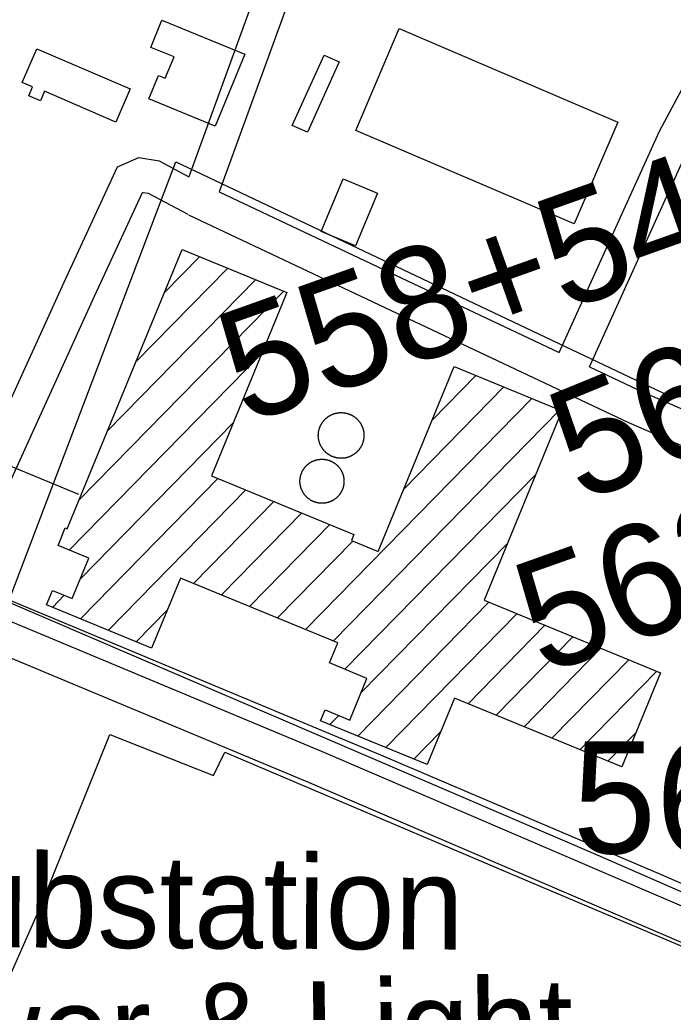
# Model space of a CAD drawing. Extents: x 3625074 to 3663148, y 511451 to 537151.
# Drawn here: x 3655911 to 3656494, y 528195 to 529080 of the extents above; entities that cross this region are included whole.
import ezdxf

# ---------------------------------------------------------------- set-up
doc = ezdxf.new("R2010")
doc.units = 0
for name, color, linetype in [('V-BLDG-IDEN', 7, 'Continuous'), ('V-BLDG-OTLN', 7, 'Continuous'), ('V-DOMW-TANK', 7, 'Continuous'), ('V-RAIL-TRAK', 7, 'Continuous'), ('V-ROAD-CNTR', 7, 'Continuous'), ('V-SITE-OTLN', 7, 'Continuous'), ('V-SITE-OTLN-IDEN', 7, 'Continuous'), ('V-SURV-IDEN', 7, 'Continuous')]:
    doc.layers.add(name, color=color, linetype=linetype)

msp = doc.modelspace()

# ---------------------------------------------------------------- linework, layer by layer
at = {"layer": 'V-BLDG-OTLN'}
for p, q in [((3656040.09, 528836.15), (3656071.85, 528868.55)), ((3656014.8, 528774.63), (3656096.8, 528858.29)), ((3655989.51, 528713.1), (3656121.75, 528848.03)), ((3655964.21, 528651.58), (3656146.7, 528837.77)), ((3655955.37, 528606.84), (3656127.25, 528782.21)), ((3656279.06, 528722.8), (3656318.08, 528762.61)), ((3656253.76, 528661.28), (3656343.03, 528752.35)), ((3656166.03, 528536.05), (3656367.98, 528742.1)), ((3656190.98, 528525.79), (3656392.93, 528731.84)), ((3655965.06, 528581.02), (3656101.96, 528720.69)), ((3655965.26, 528545.5), (3656088.02, 528670.75)), ((3656201.23, 528500.53), (3656371.59, 528674.35)), ((3655990.21, 528535.25), (3656112.97, 528660.5)), ((3656066.22, 528577.08), (3656137.92, 528650.24)), ((3656091.18, 528566.83), (3656162.87, 528639.98)), ((3656116.13, 528556.57), (3656187.83, 528629.72)), ((3656141.08, 528546.31), (3656208.34, 528614.93)), ((3656215.63, 528479.51), (3656346.3, 528612.83)), ((3655940.31, 528555.76), (3655950.82, 528566.49)), ((3656212.86, 528440.97), (3656329.8, 528560.28)), ((3656015.16, 528524.99), (3656042.8, 528553.19)), ((3656237.81, 528430.71), (3656354.75, 528550.02)), ((3656311.17, 528469.84), (3656379.7, 528539.76)), ((3656336.12, 528459.58), (3656404.65, 528529.5)), ((3656361.07, 528449.33), (3656429.6, 528519.24)), ((3656386.03, 528439.07), (3656454.55, 528508.98)), ((3656410.98, 528428.81), (3656479.5, 528498.73)), ((3656187.91, 528451.23), (3656195.77, 528459.25)), ((3656262.76, 528420.45), (3656286.59, 528444.77)), ((3656435.93, 528418.55), (3656460.81, 528443.94))]:
    msp.add_line(p, q, dxfattribs=at)
for points in [[(3656112.05, 529048.97), (3656085.6, 528984.87), (3656026.5, 529009.26), (3656035.09, 529030.05), (3656041.08, 529027.58), (3656048.94, 529046.61), (3656028.09, 529055.21), (3656038.11, 529079.48)], [(3656405.83, 528897.72), (3656210.93, 528981.07), (3656249.75, 529071.86), (3656444.65, 528988.47)], [(3655926.38, 529053.97), (3656009.62, 529018.06), (3655996.9, 528988.55), (3655933.34, 529015.97), (3655929.73, 529007.6), (3655919.34, 529012.08), (3655922.72, 529019.91), (3655913.41, 529023.93)], [(3656196.23, 529042.23), (3656167.8, 528979.48), (3656154.3, 528985.59), (3656182.73, 529048.34)], [(3656230.31, 528925.18), (3656210.66, 528878.27), (3656180.21, 528891.03), (3656199.87, 528937.94)], [(3655953.66, 528625.91), (3656056.08, 528875.03), (3656149.6, 528836.58), (3656082.38, 528673.07), (3656209.35, 528620.87), (3656207.12, 528615.44), (3656230.9, 528605.66), (3656298.7, 528770.58), (3656394.9, 528731.03), (3656325.43, 528562.07), (3656482.78, 528497.38), (3656448.28, 528413.47), (3656298.96, 528474.86), (3656274.6, 528415.59), (3656179.66, 528454.62), (3656183.62, 528464.25), (3656205.63, 528455.2), (3656220.94, 528492.43), (3656187.43, 528506.2), (3656194.84, 528524.21), (3656054.59, 528581.87), (3656028.89, 528519.34), (3655935.16, 528557.88), (3655940.45, 528570.75), (3655957.89, 528563.58), (3655972.74, 528599.7), (3655945.38, 528610.95), (3655951.84, 528626.65)]]:
    msp.add_lwpolyline(points, close=True, dxfattribs=at)
at = {"layer": 'V-DOMW-TANK'}
for points in [[(3656178.19, 528704.07), (3656178.11, 528704.42), (3656178.03, 528704.76), (3656177.96, 528705.11), (3656177.89, 528705.46), (3656177.83, 528705.81), (3656177.78, 528706.16), (3656177.73, 528706.51), (3656177.69, 528706.87), (3656177.65, 528707.22), (3656177.62, 528707.57), (3656177.6, 528707.93), (3656177.59, 528708.28), (3656177.58, 528708.64), (3656177.57, 528709), (3656177.57, 528709.35), (3656177.58, 528709.7), (3656177.6, 528710.06), (3656177.61, 528710.41), (3656177.64, 528710.77), (3656177.67, 528711.12), (3656177.71, 528711.47), (3656177.76, 528711.83), (3656177.81, 528712.18), (3656177.87, 528712.53), (3656177.93, 528712.88), (3656178, 528713.23), (3656178.08, 528713.57), (3656178.16, 528713.92), (3656178.25, 528714.27), (3656178.34, 528714.61), (3656178.44, 528714.95), (3656178.55, 528715.29), (3656178.66, 528715.62), (3656178.77, 528715.96), (3656178.9, 528716.29), (3656179.03, 528716.62), (3656179.17, 528716.95), (3656179.3, 528717.28), (3656179.45, 528717.6), (3656179.6, 528717.93), (3656179.76, 528718.24), (3656179.92, 528718.56), (3656180.09, 528718.87), (3656180.27, 528719.18), (3656180.45, 528719.49), (3656180.63, 528719.79), (3656180.82, 528720.09), (3656181.01, 528720.39), (3656181.21, 528720.69), (3656181.42, 528720.97), (3656181.63, 528721.26), (3656181.85, 528721.54), (3656182.07, 528721.82), (3656182.29, 528722.09), (3656182.52, 528722.37), (3656182.76, 528722.63), (3656183, 528722.9), (3656183.24, 528723.15), (3656183.49, 528723.41), (3656183.74, 528723.66), (3656184, 528723.9), (3656184.26, 528724.15), (3656184.52, 528724.38), (3656184.79, 528724.61), (3656185.07, 528724.84), (3656185.35, 528725.06), (3656185.63, 528725.28), (3656185.91, 528725.49), (3656186.2, 528725.7), (3656186.49, 528725.9), (3656186.79, 528726.1), (3656187.09, 528726.29), (3656187.39, 528726.48), (3656187.7, 528726.66), (3656188, 528726.83), (3656188.31, 528727), (3656188.63, 528727.17), (3656188.95, 528727.33), (3656189.27, 528727.48), (3656189.59, 528727.63), (3656189.92, 528727.77), (3656190.24, 528727.91), (3656190.57, 528728.04), (3656190.91, 528728.17), (3656191.24, 528728.29), (3656191.58, 528728.4), (3656191.92, 528728.51), (3656192.26, 528728.61), (3656192.6, 528728.71), (3656192.95, 528728.8), (3656193.29, 528728.88), (3656193.64, 528728.96), (3656193.98, 528729.03), (3656194.33, 528729.1), (3656194.68, 528729.16), (3656195.03, 528729.21), (3656195.39, 528729.26), (3656195.74, 528729.3), (3656196.09, 528729.33), (3656196.45, 528729.36)], [(3656196.45, 528729.36), (3656196.8, 528729.39), (3656197.16, 528729.4), (3656197.51, 528729.42), (3656197.87, 528729.42), (3656198.22, 528729.42), (3656198.58, 528729.41), (3656198.93, 528729.39), (3656199.29, 528729.37), (3656199.64, 528729.35), (3656200, 528729.31), (3656200.35, 528729.27), (3656200.7, 528729.23), (3656201.05, 528729.18), (3656201.4, 528729.12), (3656201.75, 528729.06), (3656202.1, 528728.99), (3656202.45, 528728.91), (3656202.79, 528728.83), (3656203.14, 528728.74), (3656203.48, 528728.65), (3656203.82, 528728.55), (3656204.16, 528728.44), (3656204.5, 528728.33), (3656204.83, 528728.21), (3656205.17, 528728.09), (3656205.5, 528727.96), (3656205.83, 528727.82), (3656206.15, 528727.68), (3656206.48, 528727.54), (3656206.8, 528727.39), (3656207.12, 528727.23), (3656207.43, 528727.07), (3656207.75, 528726.9), (3656208.06, 528726.72), (3656208.36, 528726.54), (3656208.67, 528726.36), (3656208.97, 528726.17), (3656209.26, 528725.97), (3656209.56, 528725.77), (3656209.85, 528725.57), (3656210.13, 528725.36), (3656210.42, 528725.14), (3656210.69, 528724.92), (3656210.97, 528724.7), (3656211.24, 528724.47), (3656211.51, 528724.23), (3656211.77, 528723.99), (3656212.03, 528723.75), (3656212.28, 528723.5), (3656212.53, 528723.25), (3656212.78, 528722.99), (3656213.02, 528722.73), (3656213.26, 528722.46), (3656213.49, 528722.19), (3656213.71, 528721.92), (3656213.94, 528721.64), (3656214.15, 528721.36), (3656214.37, 528721.08), (3656214.57, 528720.79), (3656214.77, 528720.5), (3656214.97, 528720.2), (3656215.16, 528719.9), (3656215.35, 528719.6), (3656215.53, 528719.29), (3656215.71, 528718.99), (3656215.88, 528718.67), (3656216.04, 528718.36), (3656216.2, 528718.04), (3656216.36, 528717.72), (3656216.51, 528717.4), (3656216.65, 528717.07), (3656216.78, 528716.74), (3656216.92, 528716.41), (3656217.04, 528716.08), (3656217.16, 528715.75), (3656217.28, 528715.41), (3656217.38, 528715.07), (3656217.48, 528714.73), (3656217.58, 528714.39), (3656217.67, 528714.04), (3656217.75, 528713.7), (3656217.83, 528713.35), (3656217.9, 528713.01), (3656217.97, 528712.66), (3656218.03, 528712.3), (3656218.08, 528711.95), (3656218.13, 528711.6), (3656218.17, 528711.25), (3656218.21, 528710.9), (3656218.24, 528710.54), (3656218.26, 528710.19), (3656218.28, 528709.83), (3656218.29, 528709.48), (3656218.29, 528709.12), (3656218.29, 528708.77), (3656218.28, 528708.41), (3656218.27, 528708.06), (3656218.25, 528707.7), (3656218.22, 528707.35), (3656218.19, 528706.99)], [(3656206.27, 528690.48), (3656205.94, 528690.34), (3656205.62, 528690.2), (3656205.29, 528690.07), (3656204.96, 528689.95), (3656204.62, 528689.83), (3656204.28, 528689.71), (3656203.95, 528689.61), (3656203.6, 528689.5), (3656203.26, 528689.41), (3656202.92, 528689.32), (3656202.57, 528689.23), (3656202.23, 528689.16), (3656201.88, 528689.08), (3656201.53, 528689.02), (3656201.18, 528688.95), (3656200.83, 528688.9), (3656200.48, 528688.86), (3656200.12, 528688.82), (3656199.77, 528688.78), (3656199.41, 528688.75), (3656199.06, 528688.73), (3656198.71, 528688.71), (3656198.35, 528688.7), (3656198, 528688.7), (3656197.64, 528688.7), (3656197.29, 528688.71), (3656196.93, 528688.72), (3656196.58, 528688.74), (3656196.22, 528688.77), (3656195.87, 528688.8), (3656195.51, 528688.84), (3656195.16, 528688.89), (3656194.81, 528688.94), (3656194.46, 528688.99), (3656194.11, 528689.06), (3656193.76, 528689.13), (3656193.41, 528689.2), (3656193.07, 528689.29), (3656192.72, 528689.37), (3656192.38, 528689.47), (3656192.04, 528689.57), (3656191.7, 528689.67), (3656191.36, 528689.79), (3656191.03, 528689.9), (3656190.7, 528690.03), (3656190.36, 528690.15), (3656190.04, 528690.29), (3656189.71, 528690.43), (3656189.38, 528690.58), (3656189.06, 528690.73), (3656188.75, 528690.89), (3656188.43, 528691.05), (3656188.12, 528691.22), (3656187.81, 528691.39), (3656187.5, 528691.57), (3656187.2, 528691.76), (3656186.9, 528691.95), (3656186.6, 528692.14), (3656186.31, 528692.34), (3656186.02, 528692.55), (3656185.73, 528692.76), (3656185.45, 528692.97), (3656185.17, 528693.19), (3656184.89, 528693.42), (3656184.62, 528693.65), (3656184.35, 528693.88), (3656184.09, 528694.12), (3656183.83, 528694.37), (3656183.58, 528694.61), (3656183.33, 528694.87), (3656183.08, 528695.12), (3656182.84, 528695.39), (3656182.61, 528695.65), (3656182.38, 528695.92), (3656182.15, 528696.19), (3656181.93, 528696.47), (3656181.71, 528696.75), (3656181.5, 528697.04), (3656181.29, 528697.33), (3656181.09, 528697.62), (3656180.89, 528697.91), (3656180.7, 528698.21), (3656180.51, 528698.52), (3656180.33, 528698.82), (3656180.15, 528699.13), (3656179.98, 528699.44), (3656179.82, 528699.76), (3656179.66, 528700.07), (3656179.5, 528700.39), (3656179.36, 528700.72), (3656179.21, 528701.04), (3656179.08, 528701.37), (3656178.95, 528701.7), (3656178.82, 528702.03), (3656178.7, 528702.37), (3656178.59, 528702.7), (3656178.48, 528703.04), (3656178.38, 528703.38), (3656178.28, 528703.73), (3656178.19, 528704.07)], [(3656218.19, 528706.99), (3656218.15, 528706.64), (3656218.1, 528706.29), (3656218.05, 528705.94), (3656218, 528705.58), (3656217.93, 528705.24), (3656217.86, 528704.89), (3656217.79, 528704.54), (3656217.7, 528704.2), (3656217.61, 528703.85), (3656217.52, 528703.51), (3656217.42, 528703.17), (3656217.31, 528702.83), (3656217.2, 528702.49), (3656217.08, 528702.15), (3656216.96, 528701.82), (3656216.83, 528701.49), (3656216.7, 528701.16), (3656216.56, 528700.83), (3656216.41, 528700.51), (3656216.26, 528700.19), (3656216.1, 528699.87), (3656215.94, 528699.56), (3656215.77, 528699.24), (3656215.6, 528698.93), (3656215.42, 528698.62), (3656215.23, 528698.32), (3656215.04, 528698.02), (3656214.85, 528697.72), (3656214.65, 528697.43), (3656214.44, 528697.14), (3656214.23, 528696.86), (3656214.02, 528696.57), (3656213.79, 528696.29), (3656213.57, 528696.02), (3656213.34, 528695.75), (3656213.1, 528695.48), (3656212.87, 528695.22), (3656212.62, 528694.96), (3656212.37, 528694.7), (3656212.12, 528694.45), (3656211.86, 528694.21), (3656211.6, 528693.97), (3656211.34, 528693.73), (3656211.07, 528693.5), (3656210.79, 528693.27), (3656210.52, 528693.05), (3656210.23, 528692.83), (3656209.95, 528692.62), (3656209.66, 528692.41), (3656209.37, 528692.21), (3656209.07, 528692.02), (3656208.77, 528691.82), (3656208.47, 528691.64), (3656208.17, 528691.46), (3656207.86, 528691.28), (3656207.55, 528691.11), (3656207.23, 528690.95), (3656206.92, 528690.79), (3656206.59, 528690.63), (3656206.27, 528690.48)], [(3656162.12, 528674.26), (3656162.23, 528674.58), (3656162.35, 528674.91), (3656162.46, 528675.23), (3656162.59, 528675.55), (3656162.72, 528675.87), (3656162.86, 528676.18), (3656163, 528676.49), (3656163.15, 528676.8), (3656163.3, 528677.11), (3656163.46, 528677.41), (3656163.62, 528677.71), (3656163.79, 528678.01), (3656163.96, 528678.31), (3656164.14, 528678.6), (3656164.33, 528678.89), (3656164.51, 528679.18), (3656164.71, 528679.46), (3656164.91, 528679.74), (3656165.11, 528680.02), (3656165.32, 528680.29), (3656165.53, 528680.56), (3656165.75, 528680.82), (3656165.97, 528681.08), (3656166.2, 528681.34), (3656166.43, 528681.59), (3656166.67, 528681.84), (3656166.91, 528682.09), (3656167.15, 528682.33), (3656167.4, 528682.57), (3656167.65, 528682.8), (3656167.91, 528683.03), (3656168.17, 528683.25), (3656168.43, 528683.47), (3656168.7, 528683.68), (3656168.97, 528683.89), (3656169.25, 528684.1), (3656169.53, 528684.3), (3656169.81, 528684.49), (3656170.09, 528684.68), (3656170.38, 528684.86), (3656170.68, 528685.04), (3656170.97, 528685.22), (3656171.27, 528685.39), (3656171.57, 528685.55), (3656171.87, 528685.71), (3656172.18, 528685.86), (3656172.49, 528686.01), (3656172.8, 528686.16), (3656173.12, 528686.29), (3656173.43, 528686.42), (3656173.75, 528686.55), (3656174.07, 528686.67), (3656174.4, 528686.79), (3656174.72, 528686.89), (3656175.05, 528687), (3656175.38, 528687.1), (3656175.71, 528687.19), (3656176.04, 528687.28), (3656176.37, 528687.35), (3656176.71, 528687.43), (3656177.04, 528687.5), (3656177.38, 528687.56), (3656177.72, 528687.62), (3656178.06, 528687.67), (3656178.4, 528687.71), (3656178.74, 528687.76), (3656179.08, 528687.79), (3656179.42, 528687.82), (3656179.77, 528687.84), (3656180.11, 528687.85), (3656180.45, 528687.86), (3656180.79, 528687.87), (3656181.14, 528687.86), (3656181.48, 528687.85), (3656181.82, 528687.84), (3656182.16, 528687.82), (3656182.5, 528687.8), (3656182.85, 528687.76), (3656183.19, 528687.72), (3656183.53, 528687.68), (3656183.87, 528687.63), (3656184.21, 528687.57), (3656184.54, 528687.51), (3656184.88, 528687.44), (3656185.21, 528687.37), (3656185.55, 528687.29), (3656185.88, 528687.2), (3656186.21, 528687.11), (3656186.54, 528687.02), (3656186.87, 528686.92), (3656187.19, 528686.81), (3656187.52, 528686.69), (3656187.84, 528686.57), (3656188.16, 528686.45), (3656188.48, 528686.32), (3656188.79, 528686.18), (3656189.1, 528686.04), (3656189.41, 528685.89), (3656189.72, 528685.74), (3656190.02, 528685.58)], [(3656190.02, 528685.58), (3656190.32, 528685.42), (3656190.62, 528685.25), (3656190.92, 528685.07), (3656191.21, 528684.9), (3656191.5, 528684.71), (3656191.79, 528684.53), (3656192.07, 528684.33), (3656192.35, 528684.13), (3656192.63, 528683.93), (3656192.9, 528683.72), (3656193.17, 528683.51), (3656193.43, 528683.29), (3656193.69, 528683.07), (3656193.95, 528682.84), (3656194.2, 528682.61), (3656194.45, 528682.37), (3656194.7, 528682.13), (3656194.94, 528681.89), (3656195.18, 528681.64), (3656195.41, 528681.39), (3656195.64, 528681.13), (3656195.86, 528680.87), (3656196.08, 528680.6), (3656196.29, 528680.34), (3656196.5, 528680.07), (3656196.71, 528679.79), (3656196.9, 528679.51), (3656197.1, 528679.23), (3656197.29, 528678.94), (3656197.47, 528678.66), (3656197.65, 528678.36), (3656197.83, 528678.07), (3656198, 528677.77), (3656198.16, 528677.47), (3656198.32, 528677.16), (3656198.47, 528676.86), (3656198.62, 528676.55), (3656198.76, 528676.24), (3656198.9, 528675.92), (3656199.03, 528675.6), (3656199.16, 528675.29), (3656199.28, 528674.97), (3656199.4, 528674.64), (3656199.5, 528674.32), (3656199.61, 528673.99), (3656199.71, 528673.66), (3656199.8, 528673.33), (3656199.89, 528673), (3656199.97, 528672.67), (3656200.04, 528672.33), (3656200.11, 528671.99), (3656200.17, 528671.66), (3656200.23, 528671.32), (3656200.28, 528670.98), (3656200.33, 528670.64), (3656200.37, 528670.3), (3656200.4, 528669.96), (3656200.43, 528669.62), (3656200.45, 528669.28), (3656200.46, 528668.93), (3656200.47, 528668.59), (3656200.48, 528668.25), (3656200.47, 528667.9), (3656200.47, 528667.56), (3656200.45, 528667.21), (3656200.43, 528666.88), (3656200.4, 528666.53), (3656200.37, 528666.19), (3656200.33, 528665.85), (3656200.29, 528665.51), (3656200.24, 528665.17), (3656200.18, 528664.83), (3656200.12, 528664.49), (3656200.05, 528664.16), (3656199.98, 528663.82), (3656199.9, 528663.49), (3656199.81, 528663.16), (3656199.72, 528662.83), (3656199.63, 528662.5), (3656199.52, 528662.17), (3656199.42, 528661.85), (3656199.3, 528661.52), (3656199.18, 528661.2), (3656199.06, 528660.88), (3656198.93, 528660.57), (3656198.79, 528660.25), (3656198.65, 528659.94), (3656198.5, 528659.63), (3656198.35, 528659.32), (3656198.19, 528659.02), (3656198.03, 528658.72), (3656197.86, 528658.42), (3656197.69, 528658.12), (3656197.5, 528657.83), (3656197.32, 528657.54), (3656197.13, 528657.25), (3656196.94, 528656.97), (3656196.74, 528656.69), (3656196.54, 528656.41), (3656196.33, 528656.14)], [(3656178.12, 528648.75), (3656177.78, 528648.8), (3656177.44, 528648.86), (3656177.11, 528648.92), (3656176.77, 528648.99), (3656176.44, 528649.06), (3656176.1, 528649.14), (3656175.77, 528649.22), (3656175.44, 528649.32), (3656175.11, 528649.41), (3656174.78, 528649.52), (3656174.46, 528649.62), (3656174.13, 528649.74), (3656173.81, 528649.86), (3656173.49, 528649.98), (3656173.17, 528650.11), (3656172.86, 528650.25), (3656172.54, 528650.39), (3656172.24, 528650.54), (3656171.93, 528650.69), (3656171.63, 528650.85), (3656171.32, 528651.01), (3656171.02, 528651.18), (3656170.73, 528651.35), (3656170.44, 528651.53), (3656170.15, 528651.72), (3656169.86, 528651.91), (3656169.58, 528652.1), (3656169.3, 528652.3), (3656169.02, 528652.5), (3656168.75, 528652.71), (3656168.48, 528652.92), (3656168.22, 528653.14), (3656167.96, 528653.36), (3656167.7, 528653.59), (3656167.44, 528653.82), (3656167.2, 528654.06), (3656166.95, 528654.3), (3656166.71, 528654.54), (3656166.47, 528654.79), (3656166.24, 528655.04), (3656166.01, 528655.3), (3656165.79, 528655.56), (3656165.57, 528655.82), (3656165.36, 528656.09), (3656165.15, 528656.36), (3656164.94, 528656.64), (3656164.75, 528656.92), (3656164.55, 528657.2), (3656164.36, 528657.48), (3656164.18, 528657.77), (3656164, 528658.07), (3656163.82, 528658.36), (3656163.65, 528658.66), (3656163.49, 528658.96), (3656163.33, 528659.26), (3656163.17, 528659.57), (3656163.03, 528659.88), (3656162.88, 528660.19), (3656162.75, 528660.51), (3656162.62, 528660.82), (3656162.49, 528661.14), (3656162.37, 528661.46), (3656162.25, 528661.79), (3656162.14, 528662.11), (3656162.04, 528662.44), (3656161.94, 528662.77), (3656161.85, 528663.1), (3656161.76, 528663.43), (3656161.68, 528663.76), (3656161.61, 528664.1), (3656161.54, 528664.43), (3656161.48, 528664.77), (3656161.42, 528665.11), (3656161.37, 528665.45), (3656161.32, 528665.79), (3656161.28, 528666.13), (3656161.25, 528666.47), (3656161.22, 528666.81), (3656161.2, 528667.16), (3656161.18, 528667.5), (3656161.18, 528667.84), (3656161.17, 528668.18), (3656161.18, 528668.53), (3656161.18, 528668.87), (3656161.2, 528669.21), (3656161.22, 528669.55), (3656161.24, 528669.9), (3656161.27, 528670.24), (3656161.31, 528670.58), (3656161.36, 528670.92), (3656161.41, 528671.26), (3656161.47, 528671.59), (3656161.53, 528671.93), (3656161.6, 528672.27), (3656161.67, 528672.6), (3656161.75, 528672.94), (3656161.83, 528673.27), (3656161.92, 528673.6), (3656162.02, 528673.93), (3656162.12, 528674.26)], [(3656196.33, 528656.14), (3656196.12, 528655.87), (3656195.9, 528655.61), (3656195.68, 528655.35), (3656195.45, 528655.09), (3656195.22, 528654.83), (3656194.98, 528654.59), (3656194.74, 528654.34), (3656194.5, 528654.1), (3656194.25, 528653.86), (3656194, 528653.63), (3656193.74, 528653.4), (3656193.48, 528653.18), (3656193.22, 528652.96), (3656192.95, 528652.75), (3656192.68, 528652.54), (3656192.4, 528652.33), (3656192.12, 528652.14), (3656191.84, 528651.94), (3656191.56, 528651.75), (3656191.27, 528651.57), (3656190.97, 528651.39), (3656190.68, 528651.21), (3656190.38, 528651.04), (3656190.08, 528650.88), (3656189.77, 528650.72), (3656189.47, 528650.57), (3656189.16, 528650.42), (3656188.85, 528650.28), (3656188.53, 528650.14), (3656188.21, 528650.01), (3656187.9, 528649.88), (3656187.58, 528649.76), (3656187.25, 528649.64), (3656186.93, 528649.53), (3656186.6, 528649.43), (3656186.27, 528649.33), (3656185.94, 528649.24), (3656185.61, 528649.15), (3656185.28, 528649.07), (3656184.94, 528649), (3656184.61, 528648.93), (3656184.27, 528648.87), (3656183.93, 528648.81), (3656183.59, 528648.76), (3656183.25, 528648.71), (3656182.91, 528648.67), (3656182.57, 528648.64), (3656182.23, 528648.61), (3656181.88, 528648.59), (3656181.54, 528648.58), (3656181.2, 528648.57), (3656180.86, 528648.56), (3656180.51, 528648.57), (3656180.17, 528648.57), (3656179.83, 528648.59), (3656179.48, 528648.61), (3656179.14, 528648.64), (3656178.8, 528648.67), (3656178.46, 528648.7), (3656178.12, 528648.75)]]:
    msp.add_lwpolyline(points, dxfattribs=at)
at = {"layer": 'V-RAIL-TRAK'}
for points in [[(3655894.67, 528685.37), (3655963.56, 528656.67)], [(3656830.34, 528162.5), (3656703.8, 528221.35), (3656483.69, 528317.3), (3656233.47, 528423.8), (3655817.58, 528597.22), (3655745.75, 528610.79), (3655701.35, 528611.77), (3655660.77, 528605.72), (3655623.58, 528597.03), (3655583.25, 528583.55), (3655546.53, 528569.09), (3655513.53, 528550.9), (3655476.04, 528526.49), (3655446.48, 528495.73), (3655412.26, 528456.28), (3655391.95, 528429.41), (3655374.85, 528405.14), (3655356.68, 528363.47), (3655328.85, 528297.77), (3655286.13, 528199.61)], [(3655850.15, 528582.28), (3656427.07, 528334.67), (3656594.84, 528261.25)]]:
    msp.add_lwpolyline(points, dxfattribs=at)
at = {"layer": 'V-ROAD-CNTR'}
for points in [[(3656228.66, 529421.09), (3656217.55, 529378.66), (3656199.3, 529345.02), (3656135.24, 529141.19), (3656061.99, 528939.84)], [(3656253.41, 529397.19), (3656245.65, 529367.55), (3656227.05, 529333.26), (3656163.66, 529131.56), (3656089, 528926.33)], [(3656392.44, 528783.06), (3656481.79, 528980.48), (3656506.58, 529026.63), (3656527.75, 529056.73), (3656545.04, 529077), (3656564.93, 529099.05)], [(3656419.57, 528770.25), (3656508.7, 528967.19), (3656532.16, 529010.85), (3656551.48, 529038.32), (3656567.6, 529057.21), (3656587.21, 529078.95)], [(3655825.46, 528551.38), (3655834.02, 528589.55), (3655950.69, 528845.68), (3655998.33, 528948.61), (3656017.58, 528956.94), (3656035.58, 528953.86), (3656061.99, 528939.84)], [(3656813.65, 528564.63), (3656958.98, 528501.53), (3656996.95, 528485.98), (3657014.56, 528476.47), (3657025.65, 528459.75), (3657026.5, 528446.17), (3657025.04, 528429.08), (3657001.98, 528377.4), (3656891.67, 528131), (3656888.28, 528124.41), (3656879.33, 528126.28), (3656740.59, 528186.83), (3656181.26, 528426.85), (3655869.98, 528556.79), (3655861.66, 528561.76), (3655859.42, 528565.72), (3655862.61, 528579.95), (3655977.95, 528833.16), (3656020.74, 528925.62), (3656021.31, 528925.87), (3656025.77, 528925.1), (3656061.24, 528906.28)], [(3656089, 528926.33), (3656392.44, 528783.06)], [(3656061.87, 528905.96), (3656454.39, 528720.63), (3656780.22, 528579.15)], [(3656419.57, 528770.25), (3656466.77, 528747.96), (3656792.17, 528606.67)], [(3656877.71, 528094.25), (3656728.68, 528159.3), (3656169.56, 528399.22), (3655848.87, 528533.09)]]:
    msp.add_lwpolyline(points, dxfattribs=at)
at = {"layer": 'V-SITE-OTLN'}
msp.add_lwpolyline([(3655790.35, 528156.34), (3655782.79, 528212.92), (3655895.61, 528486.38), (3655876.87, 528497.31), (3656050.55, 528953.2), (3656489.98, 528744.69), (3656503.53, 528755.33), (3656559.27, 528896.06), (3656604.05, 529001.88), (3656648.84, 528983.78), (3656728.92, 528951.69), (3656844.39, 528908.39), (3656930.48, 528850.47), (3656964.01, 528818.47), (3656990.4, 528784.2), (3656998.84, 528764.36), (3657035.87, 528635.24), (3657042.23, 528514.4), (3657056.59, 528402.14), (3657052.51, 528329.58), (3657058.69, 528194.54)], dxfattribs=at)
msp.add_lwpolyline([(3655991.5, 528442.34), (3656084.11, 528405.72), (3656094.02, 528426.63), (3656358.6, 528314.17), (3656556.55, 528230.32), (3656745.16, 528146.16), (3656677.67, 527993.56), (3656639.15, 527906.02), (3656505.5, 527961.68), (3656510.25, 527971.36), (3656389.4, 528024.57), (3656324.66, 527960.6), (3656165.03, 528025.44), (3656083.33, 528063.52), (3656089.67, 528076.68), (3656022.64, 528104.12), (3656010.25, 528066.91), (3655860.35, 528132.43), (3655930.23, 528290.07)], close=True, dxfattribs=at)

# ---------------------------------------------------------------- texts
at = {"layer": 'V-BLDG-IDEN'}
msp.add_text('La. Power & Light', height=82.9998, rotation=0.84885, dxfattribs=at).set_placement((3655529.46, 528129.63))
at = {"layer": 'V-SITE-OTLN-IDEN'}
msp.add_text('Substation', height=83, rotation=359.72009, dxfattribs=at).set_placement((3655782.73, 528253.11))
at = {"layer": 'V-SURV-IDEN'}
for s, rotation, p in [('558+54.8', 19.57904, (3656112.64, 528718.64)), ('561+14.1', 22.25274, (3656411.91, 528648.47)), ('563+53.8', 19.51478, (3656377.15, 528495.35)), ('567+55.0', 0.17744, (3656404.58, 528336.19))]:
    msp.add_text(s, height=100, rotation=rotation, dxfattribs=at).set_placement(p)

doc.saveas('drawing.dxf')
